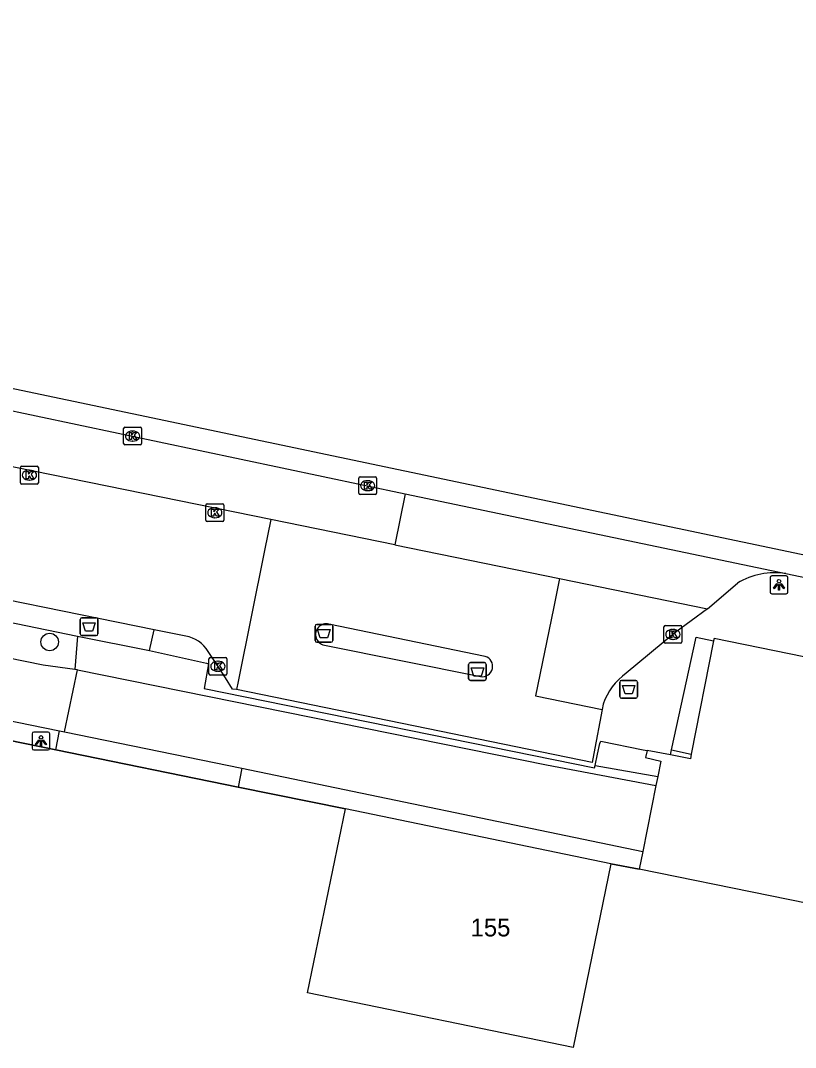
# Model space of a CAD drawing. Extents: x 157692 to 159670, y 381454 to 383289.
# Drawn here: x 159059.7 to 159103.2, y 382902 to 382959.5 of the extents above; entities that cross this region are included whole.
import ezdxf

# ---------------------------------------------------------------- set-up
doc = ezdxf.new("R2010")
doc.units = 0
for name, color, linetype in [('IMGEO_Afvalbak', 7, 'Continuous'), ('IMGEO_Boom', 7, 'Continuous'), ('IMGEO_Kolk', 7, 'Continuous'), ('IMGEO_Lichtpunt', 7, 'Continuous'), ('IMGEO_Muur', 7, 'Continuous'), ('IMGEO_Pand', 7, 'Continuous'), ('IMGEO_Pand_nummerreeks', 7, 'Continuous'), ('IMGEO_Parkeervlak_open', 7, 'Continuous'), ('IMGEO_Rijbaan_lokaal_gesloten', 7, 'Continuous'), ('IMGEO_Voetpad_gesloten', 7, 'Continuous'), ('IMGEO_Voetpad_open', 7, 'Continuous')]:
    doc.layers.add(name, color=color, linetype=linetype)

msp = doc.modelspace()

# ---------------------------------------------------------------- linework, layer by layer
at = {"layer": 'IMGEO_Afvalbak'}
for p, q in [((159063.064, 382925.162), (159063.064, 382925.962)), ((159063.064, 382925.962), (159063.064, 382925.162)), ((159063.164, 382926.062), (159063.954, 382926.062)), ((159063.954, 382926.062), (159063.164, 382926.062)), ((159064.054, 382925.962), (159064.054, 382925.162)), ((159064.054, 382925.162), (159064.054, 382925.962)), ((159076.329, 382925.684), (159077.119, 382925.684)), ((159077.119, 382925.684), (159076.329, 382925.684)), ((159076.229, 382924.784), (159076.229, 382925.584)), ((159076.229, 382925.584), (159076.229, 382924.784)), ((159077.219, 382925.584), (159077.219, 382924.784)), ((159077.219, 382924.784), (159077.219, 382925.584)), ((159063.954, 382925.062), (159063.164, 382925.062)), ((159063.164, 382925.062), (159063.954, 382925.062)), ((159077.119, 382924.684), (159076.329, 382924.684)), ((159076.329, 382924.684), (159077.119, 382924.684)), ((159084.839, 382922.643), (159084.839, 382923.443)), ((159084.839, 382923.443), (159084.839, 382922.643)), ((159084.939, 382923.543), (159085.729, 382923.543)), ((159085.729, 382923.543), (159084.939, 382923.543)), ((159085.829, 382923.443), (159085.829, 382922.643)), ((159085.829, 382922.643), (159085.829, 382923.443)), ((159085.729, 382922.543), (159084.939, 382922.543)), ((159084.939, 382922.543), (159085.729, 382922.543)), ((159093.317, 382921.645), (159093.317, 382922.445)), ((159093.317, 382922.445), (159093.317, 382921.645)), ((159093.417, 382922.545), (159094.207, 382922.545)), ((159094.207, 382922.545), (159093.417, 382922.545)), ((159094.307, 382922.445), (159094.307, 382921.645)), ((159094.307, 382921.645), (159094.307, 382922.445)), ((159094.207, 382921.545), (159093.417, 382921.545)), ((159093.417, 382921.545), (159094.207, 382921.545))]:
    msp.add_line(p, q, dxfattribs=at)
for points in [[(159063.207, 382925.776), (159063.911, 382925.776), (159063.762, 382925.306), (159063.356, 382925.306), (159063.207, 382925.776)], [(159076.372, 382925.398), (159077.076, 382925.398), (159076.927, 382924.928), (159076.521, 382924.928), (159076.372, 382925.398)], [(159084.982, 382923.257), (159085.686, 382923.257), (159085.537, 382922.787), (159085.131, 382922.787), (159084.982, 382923.257)], [(159093.46, 382922.259), (159094.164, 382922.259), (159094.015, 382921.789), (159093.609, 382921.789), (159093.46, 382922.259)]]:
    msp.add_lwpolyline(points, dxfattribs=at)
for centre, start, end in [((159063.164, 382925.962), 90, 180), ((159063.164, 382925.962), 90, 180), ((159063.954, 382925.962), 0, 90), ((159063.954, 382925.962), 360, 90), ((159076.329, 382925.584), 90, 180), ((159076.329, 382925.584), 90, 180), ((159077.119, 382925.584), 0, 90), ((159077.119, 382925.584), 360, 90), ((159063.164, 382925.162), 180, 270), ((159063.164, 382925.162), 180, 270), ((159063.954, 382925.162), 270, 0), ((159063.954, 382925.162), 270, 0), ((159076.329, 382924.784), 180, 270), ((159076.329, 382924.784), 180, 270), ((159077.119, 382924.784), 270, 0), ((159077.119, 382924.784), 270, 0), ((159084.939, 382923.443), 90, 180), ((159084.939, 382923.443), 90, 180), ((159085.729, 382923.443), 0, 90), ((159085.729, 382923.443), 360, 90), ((159084.939, 382922.643), 180, 270), ((159084.939, 382922.643), 180, 270), ((159085.729, 382922.643), 270, 0), ((159085.729, 382922.643), 270, 0), ((159093.417, 382922.445), 90, 180), ((159093.417, 382922.445), 90, 180), ((159094.207, 382922.445), 0, 90), ((159094.207, 382922.445), 360, 90), ((159093.417, 382921.645), 180, 270), ((159093.417, 382921.645), 180, 270), ((159094.207, 382921.645), 270, 0), ((159094.207, 382921.645), 270, 0)]:
    msp.add_arc(centre, 0.1, start, end, dxfattribs=at)
at = {"layer": 'IMGEO_Boom'}
msp.add_circle((159061.352, 382924.7), 0.489, dxfattribs=at)
at = {"layer": 'IMGEO_Kolk'}
for p, q in [((159065.498, 382935.814), (159065.498, 382936.666)), ((159065.573, 382936.74), (159066.425, 382936.74)), ((159066.499, 382936.666), (159066.499, 382935.814)), ((159065.986, 382936.52), (159066.011, 382936.52)), ((159066.425, 382935.74), (159065.573, 382935.74)), ((159066.009, 382935.96), (159065.984, 382935.96)), ((159059.717, 382933.623), (159059.717, 382934.475)), ((159059.792, 382934.549), (159060.644, 382934.549)), ((159060.205, 382934.329), (159060.23, 382934.329)), ((159060.718, 382934.475), (159060.718, 382933.623)), ((159060.228, 382933.769), (159060.203, 382933.769)), ((159078.682, 382933.034), (159078.682, 382933.886)), ((159078.757, 382933.96), (159079.609, 382933.96)), ((159079.17, 382933.74), (159079.195, 382933.74)), ((159079.683, 382933.886), (159079.683, 382933.034)), ((159060.644, 382933.549), (159059.792, 382933.549)), ((159079.193, 382933.18), (159079.168, 382933.18)), ((159079.609, 382932.96), (159078.757, 382932.96)), ((159070.11, 382931.52), (159070.11, 382932.372)), ((159070.185, 382932.446), (159071.037, 382932.446)), ((159070.598, 382932.226), (159070.623, 382932.226)), ((159071.111, 382932.372), (159071.111, 382931.52)), ((159071.037, 382931.446), (159070.185, 382931.446)), ((159070.621, 382931.666), (159070.596, 382931.666)), ((159095.792, 382924.702), (159095.792, 382925.554)), ((159095.867, 382925.628), (159096.719, 382925.628)), ((159096.28, 382925.408), (159096.305, 382925.408)), ((159096.793, 382925.554), (159096.793, 382924.702)), ((159096.719, 382924.628), (159095.867, 382924.628)), ((159096.303, 382924.848), (159096.278, 382924.848)), ((159070.283, 382922.913), (159070.283, 382923.765)), ((159070.358, 382923.839), (159071.21, 382923.839)), ((159070.771, 382923.619), (159070.796, 382923.619)), ((159071.284, 382923.765), (159071.284, 382922.913)), ((159071.21, 382922.839), (159070.358, 382922.839)), ((159070.794, 382923.059), (159070.769, 382923.059))]:
    msp.add_line(p, q, dxfattribs=at)
for points in [[(159065.498, 382935.814), (159065.498, 382936.666)], [(159065.573, 382936.74), (159066.425, 382936.74)], [(159066.499, 382936.666), (159066.499, 382935.814)], [(159065.819, 382936.44), (159065.942, 382936.44), (159065.942, 382936.289), (159066.072, 382936.44), (159066.236, 382936.44), (159066.09, 382936.289), (159066.243, 382936.04), (159066.091, 382936.04), (159066.006, 382936.204), (159065.942, 382936.137), (159065.942, 382936.04), (159065.819, 382936.04), (159065.819, 382936.44)], [(159066.425, 382935.74), (159065.573, 382935.74)], [(159059.717, 382933.623), (159059.717, 382934.475)], [(159059.792, 382934.549), (159060.644, 382934.549)], [(159060.718, 382934.475), (159060.718, 382933.623)], [(159060.038, 382934.249), (159060.161, 382934.249), (159060.161, 382934.098), (159060.291, 382934.249), (159060.455, 382934.249), (159060.309, 382934.098), (159060.462, 382933.849), (159060.31, 382933.849), (159060.225, 382934.013), (159060.161, 382933.946), (159060.161, 382933.849), (159060.038, 382933.849), (159060.038, 382934.249)], [(159078.682, 382933.034), (159078.682, 382933.886)], [(159078.757, 382933.96), (159079.609, 382933.96)], [(159079.683, 382933.886), (159079.683, 382933.034)], [(159060.644, 382933.549), (159059.792, 382933.549)], [(159079.003, 382933.66), (159079.126, 382933.66), (159079.126, 382933.509), (159079.256, 382933.66), (159079.42, 382933.66), (159079.274, 382933.509), (159079.427, 382933.26), (159079.275, 382933.26), (159079.19, 382933.424), (159079.126, 382933.357), (159079.126, 382933.26), (159079.003, 382933.26), (159079.003, 382933.66)], [(159079.609, 382932.96), (159078.757, 382932.96)], [(159070.11, 382931.52), (159070.11, 382932.372)], [(159070.185, 382932.446), (159071.037, 382932.446)], [(159070.431, 382932.146), (159070.554, 382932.146), (159070.554, 382931.995), (159070.684, 382932.146), (159070.848, 382932.146), (159070.702, 382931.995), (159070.855, 382931.746), (159070.703, 382931.746), (159070.618, 382931.91), (159070.554, 382931.843), (159070.554, 382931.746), (159070.431, 382931.746), (159070.431, 382932.146)], [(159071.111, 382932.372), (159071.111, 382931.52)], [(159071.037, 382931.446), (159070.185, 382931.446)], [(159095.792, 382924.702), (159095.792, 382925.554)], [(159095.867, 382925.628), (159096.719, 382925.628)], [(159096.113, 382925.328), (159096.236, 382925.328), (159096.236, 382925.177), (159096.366, 382925.328), (159096.53, 382925.328), (159096.384, 382925.177), (159096.537, 382924.928), (159096.385, 382924.928), (159096.3, 382925.092), (159096.236, 382925.025), (159096.236, 382924.928), (159096.113, 382924.928), (159096.113, 382925.328)], [(159096.793, 382925.554), (159096.793, 382924.702)], [(159096.719, 382924.628), (159095.867, 382924.628)], [(159070.283, 382922.913), (159070.283, 382923.765)], [(159070.358, 382923.839), (159071.21, 382923.839)], [(159070.604, 382923.539), (159070.727, 382923.539), (159070.727, 382923.388), (159070.857, 382923.539), (159071.021, 382923.539), (159070.875, 382923.388), (159071.028, 382923.139), (159070.876, 382923.139), (159070.791, 382923.303), (159070.727, 382923.236), (159070.727, 382923.139), (159070.604, 382923.139), (159070.604, 382923.539)], [(159071.284, 382923.765), (159071.284, 382922.913)], [(159071.21, 382922.839), (159070.358, 382922.839)]]:
    msp.add_lwpolyline(points, dxfattribs=at)
for centre, start, end in [((159065.575, 382936.664), 91.55205, 178.44795), ((159065.575, 382936.664), 91.55205, 178.44795), ((159066.423, 382936.664), 1.55205, 88.44795), ((159066.423, 382936.664), 1.55205, 88.44795), ((159065.575, 382935.816), 181.55205, 268.44795), ((159065.575, 382935.816), 181.55205, 268.44795), ((159066.423, 382935.816), 271.55205, 358.44795), ((159066.423, 382935.816), 271.55205, 358.44795), ((159059.794, 382934.473), 91.55205, 178.44795), ((159059.794, 382934.473), 91.55205, 178.44795), ((159060.642, 382934.473), 1.55205, 88.44795), ((159060.642, 382934.473), 1.55205, 88.44795), ((159078.759, 382933.884), 91.55205, 178.44795), ((159078.759, 382933.884), 91.55205, 178.44795), ((159079.607, 382933.884), 1.55205, 88.44795), ((159079.607, 382933.884), 1.55205, 88.44795), ((159059.794, 382933.625), 181.55205, 268.44795), ((159059.794, 382933.625), 181.55205, 268.44795), ((159060.642, 382933.625), 271.55205, 358.44795), ((159060.642, 382933.625), 271.55205, 358.44795), ((159078.759, 382933.036), 181.55205, 268.44795), ((159078.759, 382933.036), 181.55205, 268.44795), ((159079.607, 382933.036), 271.55205, 358.44795), ((159079.607, 382933.036), 271.55205, 358.44795), ((159070.187, 382932.37), 91.55205, 178.44795), ((159070.187, 382932.37), 91.55205, 178.44795), ((159071.035, 382932.37), 1.55205, 88.44795), ((159071.035, 382932.37), 1.55205, 88.44795), ((159070.187, 382931.522), 181.55205, 268.44795), ((159070.187, 382931.522), 181.55205, 268.44795), ((159071.035, 382931.522), 271.55205, 358.44795), ((159071.035, 382931.522), 271.55205, 358.44795), ((159095.869, 382925.552), 91.55205, 178.44795), ((159095.869, 382925.552), 91.55205, 178.44795), ((159096.717, 382925.552), 1.55205, 88.44795), ((159096.717, 382925.552), 1.55205, 88.44795), ((159095.869, 382924.704), 181.55205, 268.44795), ((159095.869, 382924.704), 181.55205, 268.44795), ((159096.717, 382924.704), 271.55205, 358.44795), ((159096.717, 382924.704), 271.55205, 358.44795), ((159070.36, 382923.763), 91.55205, 178.44795), ((159070.36, 382923.763), 91.55205, 178.44795), ((159071.208, 382923.763), 1.55205, 88.44795), ((159071.208, 382923.763), 1.55205, 88.44795), ((159070.36, 382922.915), 181.55205, 268.44795), ((159070.36, 382922.915), 181.55205, 268.44795), ((159071.208, 382922.915), 271.55205, 358.44795), ((159071.208, 382922.915), 271.55205, 358.44795)]:
    msp.add_arc(centre, 0.0765, start, end, dxfattribs=at)
for centre, major_axis, ratio, start_param, end_param in [((159065.985, 382936.24), (-0.387, 0.002), 0.722429, 4.712389, 7.853982), ((159066.01, 382936.24), (-0.39, 0.002), 0.717154, 1.570796, 4.712389), ((159060.204, 382934.049), (-0.387, 0.002), 0.722429, 4.712389, 7.853982), ((159060.229, 382934.049), (-0.39, 0.002), 0.717154, 1.570796, 4.712389), ((159079.169, 382933.46), (-0.387, 0.002), 0.722429, 4.712389, 7.853982), ((159079.194, 382933.46), (-0.39, 0.002), 0.717154, 1.570796, 4.712389), ((159070.597, 382931.946), (-0.387, 0.002), 0.722429, 4.712389, 7.853982), ((159070.622, 382931.946), (-0.39, 0.002), 0.717154, 1.570796, 4.712389), ((159096.279, 382925.128), (-0.387, 0.002), 0.722429, 4.712389, 7.853982), ((159096.304, 382925.128), (-0.39, 0.002), 0.717154, 1.570796, 4.712389), ((159070.77, 382923.339), (-0.387, 0.002), 0.722429, 4.712389, 7.853982), ((159070.795, 382923.339), (-0.39, 0.002), 0.717154, 1.570796, 4.712389)]:
    msp.add_ellipse(centre, major_axis=major_axis, ratio=ratio, start_param=start_param, end_param=end_param, dxfattribs=at)
at = {"layer": 'IMGEO_Lichtpunt'}
for p, q in [((159101.742, 382928.306), (159101.742, 382927.499)), ((159101.742, 382928.306), (159101.742, 382927.499)), ((159102.644, 382928.401), (159101.836, 382928.401)), ((159102.644, 382928.401), (159101.836, 382928.401)), ((159102.738, 382927.499), (159102.738, 382928.306)), ((159102.738, 382927.499), (159102.738, 382928.306)), ((159101.836, 382927.405), (159102.644, 382927.405)), ((159101.836, 382927.405), (159102.644, 382927.405)), ((159060.363, 382919.557), (159060.363, 382918.75)), ((159060.363, 382919.557), (159060.363, 382918.75)), ((159061.265, 382919.652), (159060.457, 382919.652)), ((159061.265, 382919.652), (159060.457, 382919.652)), ((159061.359, 382918.75), (159061.359, 382919.557)), ((159061.359, 382918.75), (159061.359, 382919.557)), ((159060.457, 382918.656), (159061.265, 382918.656)), ((159060.457, 382918.656), (159061.265, 382918.656))]:
    msp.add_line(p, q, dxfattribs=at)
for points in [[(159102.116, 382927.97), (159102.155, 382927.942), (159101.967, 382927.68), (159101.929, 382927.707), (159102.116, 382927.97)], [(159102.328, 382927.942), (159102.366, 382927.969), (159102.553, 382927.707), (159102.514, 382927.679), (159102.328, 382927.942)], [(159102.218, 382927.922), (159102.265, 382927.922), (159102.265, 382927.6), (159102.218, 382927.6), (159102.218, 382927.922)], [(159060.737, 382919.221), (159060.776, 382919.193), (159060.588, 382918.931), (159060.55, 382918.958), (159060.737, 382919.221)], [(159060.839, 382919.173), (159060.886, 382919.173), (159060.886, 382918.851), (159060.839, 382918.851), (159060.839, 382919.173)], [(159060.949, 382919.193), (159060.987, 382919.22), (159061.174, 382918.958), (159061.135, 382918.93), (159060.949, 382919.193)]]:
    msp.add_lwpolyline(points, dxfattribs=at)
for centre in [(159102.241, 382928.104), (159060.862, 382919.355)]:
    msp.add_circle(centre, 0.0994, dxfattribs=at)
for centre, start, end in [((159101.836, 382928.306), 90, 180), ((159101.836, 382928.306), 90, 180), ((159102.644, 382928.306), 0, 90), ((159102.644, 382928.306), 0, 90), ((159101.836, 382927.499), 180, 270), ((159101.836, 382927.499), 180, 270), ((159102.644, 382927.499), 270, 0), ((159102.644, 382927.499), 270, 360), ((159060.457, 382919.557), 90, 180), ((159060.457, 382919.557), 90, 180), ((159061.265, 382919.557), 0, 90), ((159061.265, 382919.557), 0, 90), ((159060.457, 382918.75), 180, 270), ((159060.457, 382918.75), 180, 270), ((159061.265, 382918.75), 270, 0), ((159061.265, 382918.75), 270, 360)]:
    msp.add_arc(centre, 0.0946, start, end, dxfattribs=at)
at = {"layer": 'IMGEO_Muur'}
for points in [[(159016.904, 382927.794), (159061.692, 382918.661)], [(159061.692, 382918.661), (159071.927, 382916.574)], [(159071.927, 382916.574), (159077.939, 382915.348)], [(159092.812, 382912.263), (159094.401, 382911.969)]]:
    msp.add_lwpolyline(points, dxfattribs=at)
at = {"layer": 'IMGEO_Pand'}
for points in [[(159098.575, 382924.76), (159097.322, 382918.41)], [(159121.537, 382913.185), (159119.234, 382913.675), (159120.596, 382920.438), (159105.378, 382923.52), (159098.601, 382924.892), (159098.575, 382924.76)], [(159094.851, 382918.622), (159094.766, 382918.219), (159095.62, 382918.027), (159095.446, 382917.163)], [(159096.157, 382918.372), (159094.851, 382918.622)], [(159097.322, 382918.41), (159097.272, 382918.158), (159096.157, 382918.372)], [(159095.446, 382917.163), (159095.344, 382916.655)], [(159095.344, 382916.655), (159094.601, 382912.963)], [(159092.812, 382912.263), (159090.694, 382901.98), (159075.816, 382905.045), (159077.939, 382915.348)], [(159092.812, 382912.263), (159077.939, 382915.348)], [(159094.601, 382912.963), (159094.401, 382911.969)], [(159119.393, 382906.894), (159116.43, 382907.483), (159094.401, 382911.969)]]:
    msp.add_lwpolyline(points, dxfattribs=at)
at = {"layer": 'IMGEO_Parkeervlak_open'}
for points in [[(159073.753, 382931.562), (159073.4, 382929.818), (159071.919, 382922.484), (159071.827, 382922.031)], [(159089.936, 382928.257), (159089.591, 382926.576), (159088.585, 382921.674), (159092.322, 382920.914)], [(159085.768, 382923.893), (159077.01, 382925.698)], [(159076.754, 382924.529), (159085.508, 382922.765)]]:
    msp.add_lwpolyline(points, dxfattribs=at)
for centre, radius, start, end in [((159076.857, 382925.119), 0.599, 75.2035, 260.09202), ((159085.608, 382923.336), 0.58, 260.0507, 73.98975)]:
    msp.add_arc(centre, radius, start, end, dxfattribs=at)
at = {"layer": 'IMGEO_Rijbaan_lokaal_gesloten'}
for points in [[(159115.477, 382927.089), (159047.024, 382941.455), (159008.345, 382949.698), (158733.282, 383005.886), (158715.883, 383009.549), (158678.432, 383017.066)], [(159046.776, 382940.281), (159081.292, 382933.003)], [(159081.292, 382933.003), (159102.627, 382928.536)], [(159102.627, 382928.536), (159130.217, 382922.77), (159134.09, 382921.74)]]:
    msp.add_lwpolyline(points, dxfattribs=at)
at = {"layer": 'IMGEO_Voetpad_gesloten'}
for points in [[(159062.177, 382919.662), (159062.905, 382923.147)], [(159062.905, 382923.147), (159089.199, 382917.814), (159095.344, 382916.655)], [(159062.177, 382919.662), (159072.127, 382917.623)], [(159072.127, 382917.623), (159094.601, 382912.963)]]:
    msp.add_lwpolyline(points, dxfattribs=at)
at = {"layer": 'IMGEO_Voetpad_open'}
for points in [[(159073.753, 382931.562), (159046.102, 382937.18)], [(159020.848, 382931.616), (159021.083, 382932.837), (159025.147, 382932.045), (159025.656, 382932.677), (159042.892, 382929.163), (159062.918, 382925.025)], [(159081.292, 382933.003), (159080.713, 382930.148)], [(159062.758, 382923.167), (159060.985, 382923.402), (159053.907, 382924.835), (159032.639, 382929.172), (159020.848, 382931.616)], [(159080.713, 382930.148), (159073.753, 382931.562)], [(159080.713, 382930.148), (159089.936, 382928.257)], [(159018.053, 382928.681), (159061.91, 382919.717)], [(159067.206, 382925.378), (159053.799, 382928.117)], [(159089.936, 382928.257), (159098.225, 382926.557)], [(159098.225, 382926.557), (159099.911, 382927.998)], [(159061.692, 382918.661), (159016.904, 382927.794)], [(159098.225, 382926.557), (159096.406, 382925.212), (159093.681, 382922.949)], [(159066.954, 382924.217), (159067.206, 382925.378)], [(159068.978, 382925.031), (159067.206, 382925.378)], [(159062.918, 382925.025), (159062.758, 382923.167)], [(159062.918, 382925.025), (159066.954, 382924.217)], [(159096.215, 382918.652), (159097.605, 382924.971), (159098.575, 382924.76)], [(159066.954, 382924.217), (159070.15, 382923.505), (159070.263, 382923.48), (159070.005, 382922.09), (159091.902, 382917.64), (159091.93, 382917.773)], [(159071.827, 382922.031), (159071.596, 382922.064), (159071.216, 382922.692), (159070.755, 382923.379), (159070.233, 382924.167)], [(159062.905, 382923.147), (159062.758, 382923.167)], [(159092.322, 382920.914), (159091.857, 382918.451), (159091.763, 382917.951), (159071.827, 382922.031)], [(159092.383, 382921.218), (159092.322, 382920.914)], [(159061.692, 382918.661), (159061.91, 382919.717)], [(159061.91, 382919.717), (159062.177, 382919.662)], [(159091.93, 382917.773), (159092.066, 382918.408), (159092.206, 382919.017), (159092.257, 382919.15), (159094.634, 382918.666), (159094.851, 382918.622)], [(159071.927, 382916.574), (159061.692, 382918.661)], [(159096.157, 382918.372), (159096.215, 382918.652)], [(159096.215, 382918.652), (159097.322, 382918.41)], [(159072.127, 382917.623), (159071.927, 382916.574)], [(159091.93, 382917.773), (159095.446, 382917.163)], [(159077.939, 382915.348), (159071.927, 382916.574)], [(159094.401, 382911.969), (159092.812, 382912.263)]]:
    msp.add_lwpolyline(points, dxfattribs=at)
for centre, radius, start, end in [((159102.027, 382924.442), 4.137, 81.6564, 120.75243), ((159068.678, 382923.251), 1.805, 30.49019, 80.41917), ((159095.642, 382920.126), 3.437, 124.78839, 161.48241)]:
    msp.add_arc(centre, radius, start, end, dxfattribs=at)

# ---------------------------------------------------------------- texts
at = {"layer": 'IMGEO_Pand_nummerreeks'}
msp.add_text('155', height=1, dxfattribs=at).set_placement((159084.953, 382908.201))

doc.saveas('drawing.dxf')
